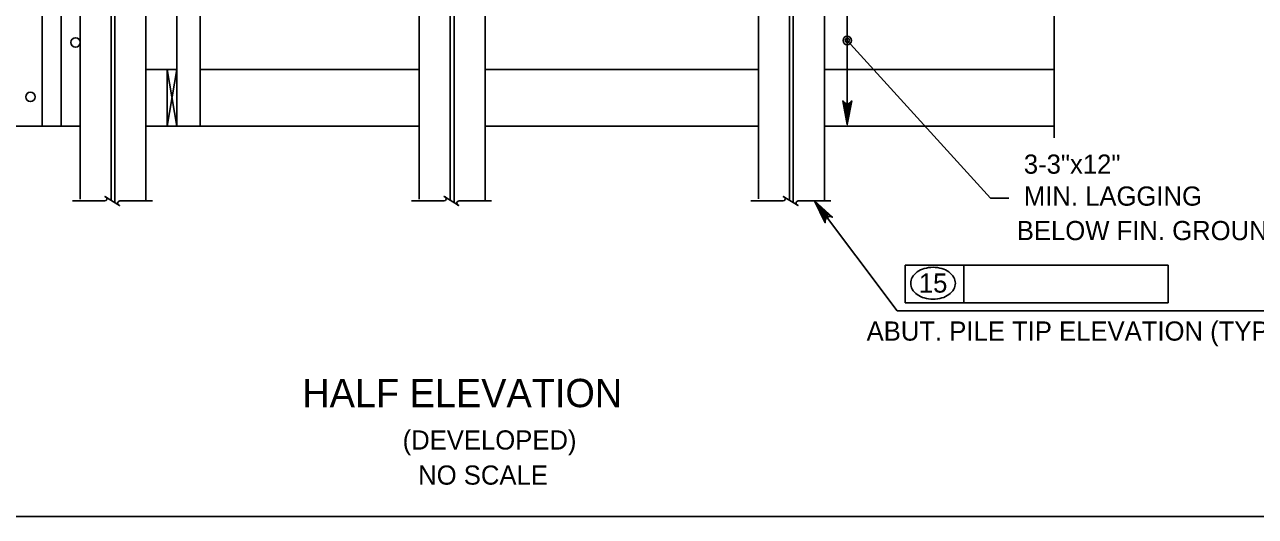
# Model space of a CAD drawing. Extents: x 638304 to 640306, y 296653 to 298435.
# Drawn here: x 639450.4 to 639642.9, y 297262.5 to 297339.4 of the extents above; entities that cross this region are included whole.
import ezdxf

# ---------------------------------------------------------------- set-up
doc = ezdxf.new("R2010")
doc.units = 0
for name, color, linetype in [('2', 7, 'Continuous'), ('4', 7, 'Continuous'), ('Level 3', 7, 'Continuous'), ('Level 4', 7, 'Continuous'), ('Level 5', 7, 'Continuous'), ('Level 8', 7, 'Continuous')]:
    doc.layers.add(name, color=color, linetype=linetype)

msp = doc.modelspace()

# ---------------------------------------------------------------- linework, layer by layer
at = {"layer": '2'}
msp.add_line((640102.46, 297262.46), (639316.46, 297262.46), dxfattribs=at)
at = {"layer": 'Level 3'}
for p, q in [((639456.16, 297403.09), (639456.16, 297323.52)), ((639453.2, 297360.48), (639453.2, 297323.52)), ((639459.11, 297357.77), (639459.11, 297312.07)), ((639469.42, 297356.36), (639469.42, 297311.8)), ((639474.25, 297356.36), (639474.25, 297323.52)), ((639477.88, 297356.36), (639477.88, 297323.52)), ((639512.16, 297356.36), (639512.16, 297312.07)), ((639522.47, 297356.36), (639522.47, 297311.8)), ((639565.2, 297356.36), (639565.2, 297312.13)), ((639575.52, 297356.36), (639575.52, 297311.86)), ((639469.42, 297332.36), (639474.25, 297332.36)), ((639472.71, 297323.52), (639472.71, 297332.36)), ((639472.71, 297332.36), (639474.25, 297323.52)), ((639474.25, 297332.36), (639472.71, 297323.52)), ((639474.25, 297323.52), (639474.25, 297332.36)), ((639477.88, 297332.36), (639512.16, 297332.36)), ((639522.47, 297332.36), (639565.2, 297332.36)), ((639575.52, 297332.36), (639611.48, 297332.36)), ((639439.47, 297323.52), (639459.11, 297323.52)), ((639469.42, 297323.52), (639512.16, 297323.52)), ((639470.66, 297323.52), (639475.08, 297323.52)), ((639522.47, 297323.52), (639565.2, 297323.52)), ((639575.52, 297323.52), (639611.48, 297323.52))]:
    msp.add_line(p, q, dxfattribs=at)
for centre in [(639458.4, 297336.59), (639451.34, 297328.07)]:
    msp.add_circle(centre, 0.737, dxfattribs=at)
at = {"layer": 'Level 4'}
for p, q in [((639611.48, 297431.66), (639611.48, 297321.67)), ((639579.11, 297350.05), (639579.11, 297323.74)), ((639579.11, 297336.9), (639601.53, 297312.25)), ((639601.53, 297312.25), (639604.36, 297312.25)), ((639588.15, 297301.76), (639629.28, 297301.76)), ((639588.15, 297295.87), (639588.15, 297301.76)), ((639597.31, 297295.87), (639597.31, 297301.76)), ((639629.28, 297301.76), (639629.28, 297295.87)), ((639629.28, 297295.87), (639588.15, 297295.87)), ((639586.92, 297294.62), (639660.69, 297294.62))]:
    msp.add_line(p, q, dxfattribs=at)
for points in [[(639579.11, 297323.74), (639578.41, 297327.46), (639578.61, 297327.18), (639578.86, 297327.03), (639579.11, 297326.99), (639579.36, 297327.03), (639579.61, 297327.18), (639579.81, 297327.46), (639579.11, 297323.74), (639579.61, 297327.18), (639579.36, 297327.03), (639579.11, 297323.74), (639579.11, 297326.99), (639578.86, 297327.03), (639579.11, 297323.74), (639578.61, 297327.18)], [(639573.99, 297311.8), (639586.92, 297294.62)], [(639573.99, 297311.8), (639576.79, 297309.24), (639576.46, 297309.35), (639576.17, 297309.32), (639575.94, 297309.2), (639575.77, 297309.02), (639575.66, 297308.75), (639575.67, 297308.4), (639573.99, 297311.8), (639575.66, 297308.75), (639575.77, 297309.02), (639573.99, 297311.8), (639575.94, 297309.2), (639576.17, 297309.32), (639573.99, 297311.8), (639576.46, 297309.35)]]:
    msp.add_lwpolyline(points, dxfattribs=at)
for points in [[(639578.62, 297326.69), (639579.6, 297326.69), (639579.11, 297323.74)], [(639573.99, 297311.8), (639575.57, 297309.3), (639575.96, 297309.59)]]:
    msp.add_lwpolyline(points, close=True, dxfattribs=at)
for radius in [0.665, 0.333]:
    msp.add_circle((639579.11, 297336.9), radius, dxfattribs=at)
for centre, radius, start, end in [((639591.65, 297298.46), 2.75, 125.6316, 149.9767), ((639592.18, 297297.72), 3.65, 106.5358, 125.6316), ((639592.52, 297296.56), 4.86, 90, 106.5358), ((639592.52, 297296.56), 4.86, 73.4642, 90), ((639592.86, 297297.72), 3.65, 54.3684, 73.4642), ((639593.39, 297298.46), 2.75, 30.0233, 54.3684), ((639590.85, 297298.92), 1.82, 149.9767, 180), ((639590.85, 297298.92), 1.82, 180, 210.0233), ((639594.19, 297298.92), 1.82, 0, 30.0233), ((639594.19, 297298.92), 1.82, 329.9767, 0), ((639591.65, 297299.38), 2.75, 210.0233, 234.3684), ((639592.18, 297300.12), 3.65, 234.3684, 253.4642), ((639592.52, 297301.28), 4.86, 253.4642, 270), ((639592.52, 297301.28), 4.86, 270, 286.5358), ((639592.86, 297300.12), 3.65, 286.5358, 305.6316), ((639593.39, 297299.38), 2.75, 305.6316, 329.9767)]:
    msp.add_arc(centre, radius, start, end, dxfattribs=at)
at = {"layer": 'Level 8'}
for p, q in [((639463.97, 297402.6), (639463.97, 297311.91)), ((639464.56, 297402.6), (639464.56, 297311.54)), ((639517.02, 297402.6), (639517.02, 297311.91)), ((639517.61, 297402.6), (639517.61, 297311.54)), ((639570.07, 297402.6), (639570.07, 297311.91)), ((639570.66, 297402.6), (639570.66, 297311.54)), ((639463.01, 297311.8), (639457.92, 297311.8)), ((639470.42, 297311.8), (639465.33, 297311.8)), ((639516.05, 297311.8), (639510.97, 297311.8)), ((639523.47, 297311.8), (639518.38, 297311.8)), ((639569.1, 297311.8), (639564.01, 297311.8)), ((639576.52, 297311.8), (639571.43, 297311.8))]:
    msp.add_line(p, q, dxfattribs=at)
for points in [[(639465.16, 297311.16), (639465.3, 297311.07), (639463, 297312.52), (639463.15, 297312.43)], [(639518.21, 297311.16), (639518.35, 297311.07), (639516.05, 297312.52), (639516.2, 297312.43)], [(639571.26, 297311.16), (639571.4, 297311.07), (639569.1, 297312.52), (639569.25, 297312.43)]]:
    msp.add_lwpolyline(points, dxfattribs=at)
for centre, start, end in [((639462.97, 297312.14), 275.3286, 57.8672), ((639516.02, 297312.14), 275.3286, 57.8672), ((639569.07, 297312.14), 275.3286, 57.8672), ((639465.33, 297311.46), 90, 240), ((639518.38, 297311.46), 90, 240), ((639571.43, 297311.46), 90, 240)]:
    msp.add_arc(centre, 0.34, start, end, dxfattribs=at)

# ---------------------------------------------------------------- texts
at = {"layer": '4'}
for s, height, p in [('HALF ELEVATION', 4.4294, (639493.87, 297279.54)), ('(DEVELOPED)', 3.0001, (639509.56, 297272.91)), ('NO SCALE', 3, (639511.99, 297267.42))]:
    msp.add_text(s, height=height, dxfattribs=at).set_placement(p)
at = {"layer": 'Level 4'}
for s, height, p in [('BELOW FIN. GROUND', 3.0001, (639605.62, 297305.67)), ('15', 3, (639590.3, 297297.46)), ('ABUT. PILE TIP ELEVATION (TYP.)', 3.0001, (639582.13, 297289.95))]:
    msp.add_text(s, height=height, dxfattribs=at).set_placement(p)
at = {"layer": 'Level 5'}
for s, height, p in [('3-3"x12"', 3, (639606.72, 297316.06)), ('MIN. LAGGING', 3.0001, (639606.72, 297311.06))]:
    msp.add_text(s, height=height, dxfattribs=at).set_placement(p)

doc.saveas('drawing.dxf')
